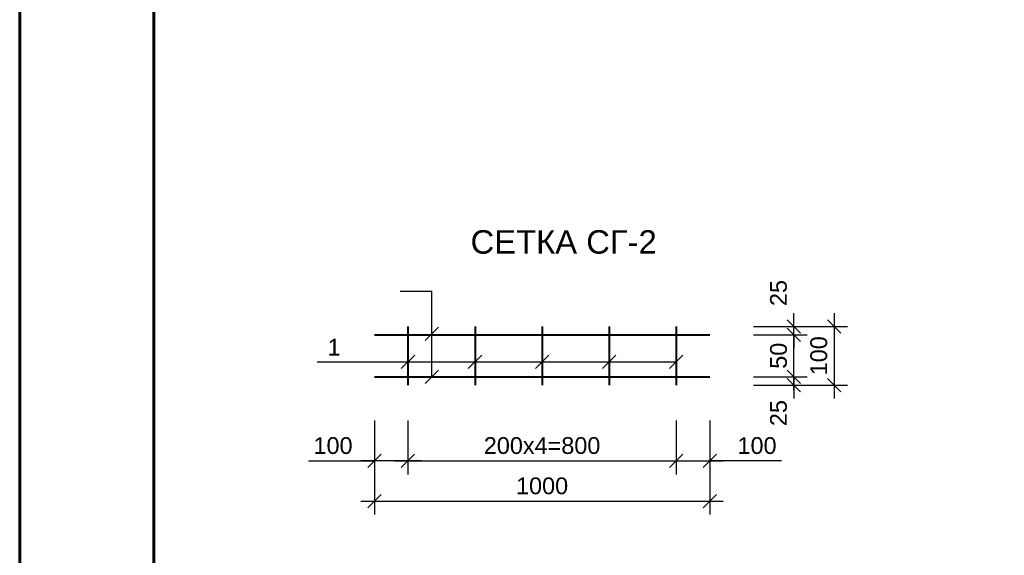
# Model space of a CAD drawing. Header units: millimetres. Extents: x 2063114 to 14983986, y -126020516 to 213791.
# Tile 375 of 656: x 2320392 to 2335073, y -1012898 to -1004917. Entities that reach past the tile are written whole.
import ezdxf

# ---------------------------------------------------------------- set-up
doc = ezdxf.new("R2010")
doc.units = ezdxf.units.MM
doc.layers.get('Defpoints').update_dxf_attribs({"color": 6, "lineweight": 35})
doc.layers.add('_print', color=6, linetype='Continuous', lineweight=60, plot=False)
doc.layers.add('РАЗМЕР АР', color=150, linetype='Continuous', lineweight=20)
doc.layers.add('Сплошная толстая', color=7, linetype='Continuous', lineweight=40)
doc.styles.get("Standard").update_dxf_attribs({"font": 'arial.ttf'})
doc.dimstyles.new('STANDARD$0', dxfattribs={"dimtxt": 250, "dimasz": 200, "dimexe": 200, "dimexo": 300, "dimgap": 100, "dimtad": 1, "dimdec": 0, "dimzin": 1, "dimdsep": 46, "dimtxsty": 'Standard', "dimblk1": 'OBLIQUE', "dimblk2": 'OBLIQUE', "dimsah": 1, "dimcen": 2.5, "dimdle": 200, "dimadec": 0, "dimazin": 0, "dimtfac": 1, "dimtdec": 0, "dimtmove": 0, "dimatfit": 3, "dimldrblk": 'OBLIQUE', "dimfxl": 600, "dimfxlon": 1, "dimtolj": 1, "dimtzin": 1, "dimarcsym": 0})

# ---------------------------------------------------------------- blocks, each defined once
blk = doc.blocks.new('*U1590')
at = {"color": 0, "ltscale": 25}
blk.add_lwpolyline([(-59400, 42000), (0, 42000), (0, 0), (-59400, 0)], close=True, dxfattribs=at)
at = {"color": 0, "lineweight": 60, "ltscale": 25}
blk.add_lwpolyline([(-57400, 41500), (-500, 41500), (-500, 500), (-57400, 500)], close=True, dxfattribs=at)
blk = doc.blocks.new('_Oblique')
at = {"color": 0, "linetype": 'ByBlock', "lineweight": -2}
blk.add_line((-0.5, -0.5), (0.5, 0.5), dxfattribs=at)
blk = doc.blocks.new('*D2031')
at = {"layer": 'Defpoints', "color": 0, "lineweight": 30, "transparency": 16777216}
for p in [(2326181, -1010363), (2330181, -1010363), (2330181, -1011492)]:
    blk.add_point(p, dxfattribs=at)
at = {"layer": 'РАЗМЕР АР', "color": 0, "lineweight": -2, "transparency": 16777216}
for p, q in [((2326181, -1010892), (2326181, -1011692)), ((2330181, -1010892), (2330181, -1011692)), ((2325981, -1011492), (2330381, -1011492))]:
    blk.add_line(p, q, dxfattribs=at)
at = {"layer": 'РАЗМЕР АР', "color": 0, "lineweight": -2, "transparency": 16777216, "xscale": 200, "yscale": 200, "zscale": 200, "rotation": 180}
blk.add_blockref('_Oblique', (2326181, -1011492), dxfattribs=at)
at = {"layer": 'РАЗМЕР АР', "color": 0, "lineweight": -2, "transparency": 16777216, "xscale": 200, "yscale": 200, "zscale": 200}
blk.add_blockref('_Oblique', (2330181, -1011492), dxfattribs=at)
at = {"layer": 'РАЗМЕР АР', "color": 0, "transparency": 16777216, "insert": (2328181, -1011265), "char_height": 250, "attachment_point": 5}
blk.add_mtext('\\A1;200x4=800', dxfattribs=at)
blk = doc.blocks.new('*D2903')
at = {"layer": 'Defpoints', "color": 0, "lineweight": 30, "transparency": 16777216}
for p in [(2325681, -1010238), (2326181, -1010363), (2325681, -1011492)]:
    blk.add_point(p, dxfattribs=at)
at = {"layer": 'РАЗМЕР АР', "color": 0, "lineweight": -2, "transparency": 16777216}
for p, q in [((2325681, -1010892), (2325681, -1011692)), ((2326181, -1010892), (2326181, -1011692)), ((2324700, -1011492), (2325681, -1011492)), ((2326381, -1011492), (2325481, -1011492))]:
    blk.add_line(p, q, dxfattribs=at)
at = {"layer": 'РАЗМЕР АР', "color": 0, "lineweight": -2, "transparency": 16777216, "xscale": 200, "yscale": 200, "zscale": 200, "rotation": 180}
blk.add_blockref('_Oblique', (2325681, -1011492), dxfattribs=at)
at = {"layer": 'РАЗМЕР АР', "color": 0, "lineweight": -2, "transparency": 16777216, "xscale": 200, "yscale": 200, "zscale": 200}
blk.add_blockref('_Oblique', (2326181, -1011492), dxfattribs=at)
at = {"layer": 'РАЗМЕР АР', "color": 0, "transparency": 16777216, "insert": (2325064, -1011265), "char_height": 250, "attachment_point": 5}
blk.add_mtext('\\A1;100', dxfattribs=at)
blk = doc.blocks.new('*D2904')
at = {"layer": 'Defpoints', "color": 0, "lineweight": 30, "transparency": 16777216}
for p in [(2330681, -1010238), (2330181, -1010363), (2330681, -1011492)]:
    blk.add_point(p, dxfattribs=at)
at = {"layer": 'РАЗМЕР АР', "color": 0, "lineweight": -2, "transparency": 16777216}
for p, q in [((2330181, -1010892), (2330181, -1011692)), ((2330681, -1010892), (2330681, -1011692)), ((2329981, -1011492), (2330881, -1011492)), ((2331750, -1011492), (2330681, -1011492))]:
    blk.add_line(p, q, dxfattribs=at)
at = {"layer": 'РАЗМЕР АР', "color": 0, "lineweight": -2, "transparency": 16777216, "xscale": 200, "yscale": 200, "zscale": 200, "rotation": 180}
blk.add_blockref('_Oblique', (2330181, -1011492), dxfattribs=at)
at = {"layer": 'РАЗМЕР АР', "color": 0, "lineweight": -2, "transparency": 16777216, "xscale": 200, "yscale": 200, "zscale": 200}
blk.add_blockref('_Oblique', (2330681, -1011492), dxfattribs=at)
at = {"layer": 'РАЗМЕР АР', "color": 0, "transparency": 16777216, "insert": (2331386, -1011265), "char_height": 250, "attachment_point": 5}
blk.add_mtext('\\A1;100', dxfattribs=at)
blk = doc.blocks.new('*D2032')
at = {"layer": 'Defpoints', "color": 0, "lineweight": 30, "transparency": 16777216}
for p in [(2325681, -1010238), (2330681, -1010238), (2330681, -1012092)]:
    blk.add_point(p, dxfattribs=at)
at = {"layer": 'РАЗМЕР АР', "color": 0, "lineweight": -2, "transparency": 16777216}
for p, q in [((2325681, -1011492), (2325681, -1012292)), ((2330681, -1011492), (2330681, -1012292)), ((2325481, -1012092), (2330881, -1012092))]:
    blk.add_line(p, q, dxfattribs=at)
at = {"layer": 'РАЗМЕР АР', "color": 0, "lineweight": -2, "transparency": 16777216, "xscale": 200, "yscale": 200, "zscale": 200, "rotation": 180}
blk.add_blockref('_Oblique', (2325681, -1012092), dxfattribs=at)
at = {"layer": 'РАЗМЕР АР', "color": 0, "lineweight": -2, "transparency": 16777216, "xscale": 200, "yscale": 200, "zscale": 200}
blk.add_blockref('_Oblique', (2330681, -1012092), dxfattribs=at)
at = {"layer": 'РАЗМЕР АР', "color": 0, "transparency": 16777216, "insert": (2328181, -1011865), "char_height": 250, "attachment_point": 5}
blk.add_mtext('\\A1;1000', dxfattribs=at)
blk = doc.blocks.new('*D2033')
at = {"layer": 'Defpoints', "color": 0, "lineweight": 30, "transparency": 16777216}
for p in [(2330346, -1009613), (2331935, -1009613), (2330346, -1010238)]:
    blk.add_point(p, dxfattribs=at)
at = {"layer": 'РАЗМЕР АР', "color": 0, "lineweight": -2, "transparency": 16777216}
for p, q in [((2331935, -1010438), (2331935, -1009413)), ((2331335, -1009613), (2332135, -1009613)), ((2331335, -1010238), (2332135, -1010238))]:
    blk.add_line(p, q, dxfattribs=at)
at = {"layer": 'РАЗМЕР АР', "color": 0, "lineweight": -2, "transparency": 16777216, "xscale": 200, "yscale": 200, "zscale": 200}
for p, rotation in [((2331935, -1009613), 90), ((2331935, -1010238), 270)]:
    blk.add_blockref('_Oblique', p, dxfattribs=dict(at, rotation=rotation))
at = {"layer": 'РАЗМЕР АР', "color": 0, "transparency": 16777216, "insert": (2331707, -1009925), "char_height": 250, "attachment_point": 5, "rotation": 90}
blk.add_mtext('\\A1;50', dxfattribs=at)
blk = doc.blocks.new('*D2034')
at = {"layer": 'Defpoints', "color": 0, "lineweight": 30, "transparency": 16777216}
for p in [(2330346, -1010238), (2329846, -1010363), (2331935, -1010363)]:
    blk.add_point(p, dxfattribs=at)
at = {"layer": 'РАЗМЕР АР', "color": 0, "lineweight": -2, "transparency": 16777216}
for p, q in [((2331935, -1010238), (2331935, -1010038)), ((2331335, -1010238), (2332135, -1010238)), ((2331935, -1010238), (2331935, -1010363)), ((2331335, -1010363), (2332135, -1010363)), ((2331935, -1010363), (2331935, -1010563))]:
    blk.add_line(p, q, dxfattribs=at)
at = {"layer": 'РАЗМЕР АР', "color": 0, "lineweight": -2, "transparency": 16777216, "xscale": 200, "yscale": 200, "zscale": 200}
for p, rotation in [((2331935, -1010238), 270), ((2331935, -1010363), 90)]:
    blk.add_blockref('_Oblique', p, dxfattribs=dict(at, rotation=rotation))
at = {"layer": 'РАЗМЕР АР', "color": 0, "transparency": 16777216, "insert": (2331707, -1010779), "char_height": 250, "attachment_point": 5, "rotation": 90}
blk.add_mtext('\\A1;25', dxfattribs=at)
blk = doc.blocks.new('*D2035')
at = {"layer": 'Defpoints', "color": 0, "lineweight": 30, "transparency": 16777216}
for p in [(2329846, -1009488), (2331935, -1009488), (2330346, -1009613)]:
    blk.add_point(p, dxfattribs=at)
at = {"layer": 'РАЗМЕР АР', "color": 0, "lineweight": -2, "transparency": 16777216}
for p, q in [((2331935, -1009488), (2331935, -1009288)), ((2331335, -1009488), (2332135, -1009488)), ((2331935, -1009613), (2331935, -1009488)), ((2331335, -1009613), (2332135, -1009613)), ((2331935, -1009613), (2331935, -1009813))]:
    blk.add_line(p, q, dxfattribs=at)
at = {"layer": 'РАЗМЕР АР', "color": 0, "lineweight": -2, "transparency": 16777216, "xscale": 200, "yscale": 200, "zscale": 200}
for p, rotation in [((2331935, -1009488), 270), ((2331935, -1009613), 90)]:
    blk.add_blockref('_Oblique', p, dxfattribs=dict(at, rotation=rotation))
at = {"layer": 'РАЗМЕР АР', "color": 0, "transparency": 16777216, "insert": (2331707, -1008990), "char_height": 250, "attachment_point": 5, "rotation": 90}
blk.add_mtext('\\A1;25', dxfattribs=at)
blk = doc.blocks.new('*D2036')
at = {"layer": 'Defpoints', "color": 0, "lineweight": 30, "transparency": 16777216}
for p in [(2329846, -1009488), (2329846, -1010363), (2332535, -1010363)]:
    blk.add_point(p, dxfattribs=at)
at = {"layer": 'РАЗМЕР АР', "color": 0, "lineweight": -2, "transparency": 16777216}
for p, q in [((2332535, -1009288), (2332535, -1010563)), ((2331935, -1009488), (2332735, -1009488)), ((2331935, -1010363), (2332735, -1010363))]:
    blk.add_line(p, q, dxfattribs=at)
at = {"layer": 'РАЗМЕР АР', "color": 0, "lineweight": -2, "transparency": 16777216, "xscale": 200, "yscale": 200, "zscale": 200}
for p, rotation in [((2332535, -1009488), 90), ((2332535, -1010363), 270)]:
    blk.add_blockref('_Oblique', p, dxfattribs=dict(at, rotation=rotation))
at = {"layer": 'РАЗМЕР АР', "color": 0, "transparency": 16777216, "insert": (2332307, -1009925), "char_height": 250, "attachment_point": 5, "rotation": 90}
blk.add_mtext('\\A1;100', dxfattribs=at)

msp = doc.modelspace()

# ---------------------------------------------------------------- linework, layer by layer
at = {"ltscale": 25}
for p, q in [((2326063.84456, -1008962.38323), (2326537.71107, -1008962.38323)), ((2326537.71107, -1010237.60737), (2326537.71107, -1008962.38323)), ((2326437.71107, -1009699.9953), (2326637.71107, -1009499.9953)), ((2324825.46998, -1010014.25373), (2330181.34749, -1010014.25373)), ((2326081.34749, -1010114.25373), (2326281.34749, -1009914.25373)), ((2327081.34749, -1010114.25373), (2327281.34749, -1009914.25373)), ((2328081.34749, -1010114.25373), (2328281.34749, -1009914.25373)), ((2329081.34749, -1010114.25373), (2329281.34749, -1009914.25373)), ((2330081.34749, -1010114.25373), (2330281.34749, -1009914.25373)), ((2326437.71107, -1010337.60737), (2326637.71107, -1010137.60737))]:
    msp.add_line(p, q, dxfattribs=at)
at = {"layer": '_print', "ltscale": 100}
msp.add_lwpolyline([(2379792.08613, -1033001.43901), (2320392.08613, -1033001.43901), (2320392.08613, -991001.43901), (2379792.08613, -991001.43901)], close=True, dxfattribs=at)
at = {"layer": 'Сплошная толстая', "color": 7, "ltscale": 25}
for p, q in [((2325681.34749, -1009612.60737), (2330681.34749, -1009612.60737)), ((2325681.34749, -1010237.60737), (2330681.34749, -1010237.60737))]:
    msp.add_line(p, q, dxfattribs=at)
for points in [[(2326181.34749, -1009487.60737), (2326181.34749, -1010362.60737)], [(2327181.34749, -1009487.60737), (2327181.34749, -1010362.60737)], [(2328181.34749, -1009487.60737), (2328181.34749, -1010362.60737)], [(2329181.34749, -1009487.60737), (2329181.34749, -1010362.60737)], [(2330181.34749, -1009487.60737), (2330181.34749, -1010362.60737)]]:
    msp.add_lwpolyline(points, dxfattribs=at)

# ---------------------------------------------------------------- block references
msp.add_blockref('*U1590', (2379792.08613, -1033001.43901))

# ---------------------------------------------------------------- texts
at = {"attachment_point": 1}
for s, insert, char_height, width in [('\\pi-34.99936;Б', (2342781.54039, -1006880.44549), 400, 231.5019609), ('\\pi5.20634;1', (2324977.77822, -1009672.56701), 250, 102.5)]:
    msp.add_mtext(s, dxfattribs=dict(at, insert=insert, char_height=char_height, width=width))
at = {"linetype": 'Continuous', "insert": (2326630.2475, -1008053.79496), "char_height": 350, "width": 3695.6444236, "attachment_point": 1}
msp.add_mtext('\\A1;\\pi484.23081;СЕТКА СГ-2', dxfattribs=at)

# ---------------------------------------------------------------- dimensions: what is measured, and where the dimension line sits
at = {"layer": 'РАЗМЕР АР'}
for base, p1, p2, text, picture, middle in [((2331935.0927, -1009487.60737), (2330346.04309, -1009612.60737), (2329846.04309, -1009487.60737), '25', '*D2035', (2331935.0927, -1008990.49)), ((2331935.0927, -1009612.60737), (2330346.04309, -1010237.60737), (2330346.04309, -1009612.60737), '50', '*D2033', (2331935.0927, -1009925.10737)), ((2331935.0927, -1010362.60737), (2330346.04309, -1010237.60737), (2329846.04309, -1010362.60737), '25', '*D2034', (2331935.0927, -1010778.83184))]:
    dim = msp.add_linear_dim(base=base, p1=p1, p2=p2, angle=90, text=text, dimstyle='STANDARD$0', override={"dimlfac": 0.1, "dimtmove": 1}, dxfattribs=at)
    dim.commit()
    dim.dimension.update_dxf_attribs({"geometry": picture, "text_midpoint": middle, "dimtype": 160})
dim = msp.add_linear_dim(base=(2332535.0927, -1010362.60737), p1=(2329846.04309, -1009487.60737), p2=(2329846.04309, -1010362.60737), angle=90, text='100', dimstyle='STANDARD$0', override={"dimlfac": 0.1, "dimtmove": 1}, dxfattribs=at)
dim.commit()
dim.dimension.update_dxf_attribs({"geometry": '*D2036', "text_midpoint": (2332307.44945, -1009925.10737)})
for base, p1, p2, picture, middle in [((2325681.34749, -1011492.43677), (2326181.34749, -1010362.60737), (2325681.34749, -1010237.60737), '*D2903', (2325064.28184, -1011492.43677)), ((2330681.34749, -1011492.43677), (2330181.34749, -1010362.60737), (2330681.34749, -1010237.60737), '*D2904', (2331385.66274, -1011592.65459))]:
    dim = msp.add_linear_dim(base=base, p1=p1, p2=p2, dimstyle='STANDARD$0', override={"dimlfac": 0.2, "dimtmove": 1}, dxfattribs=at)
    dim.commit()
    dim.dimension.update_dxf_attribs({"geometry": picture, "text_midpoint": middle, "dimtype": 160})
dim = msp.add_linear_dim(base=(2330681.34749, -1012092.43677), p1=(2325681.34749, -1010237.60737), p2=(2330681.34749, -1010237.60737), dimstyle='STANDARD$0', override={"dimlfac": 0.2, "dimtmove": 1}, dxfattribs=at)
dim.commit()
dim.dimension.update_dxf_attribs({"geometry": '*D2032', "text_midpoint": (2328181.34749, -1011864.79352)})
dim = msp.add_linear_dim(base=(2330181.34749, -1011492.43677), p1=(2326181.34749, -1010362.60737), p2=(2330181.34749, -1010362.60737), text='200x4=800', dimstyle='STANDARD$0', override={"dimlfac": 0.1, "dimtmove": 1}, dxfattribs=at)
dim.commit()
dim.dimension.update_dxf_attribs({"geometry": '*D2031', "text_midpoint": (2328181.34749, -1011264.79352)})

doc.saveas('drawing.dxf')
